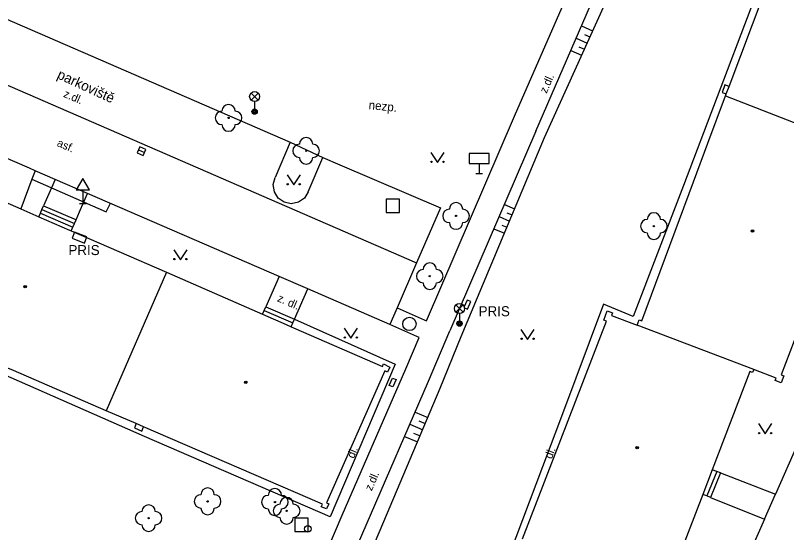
# Model space of a CAD drawing. Extents: x -596024 to -594475, y -1163820 to -1161957.
# Drawn here: x -595739.5 to -595681.8, y -1162030.5 to -1161991.8 of the extents above; entities that cross this region are included whole.
import ezdxf

# ---------------------------------------------------------------- set-up
doc = ezdxf.new("R2010")
doc.units = 0
for name, color, linetype in [('Level 10', 7, 'Continuous'), ('Level 11', 7, 'Continuous'), ('Level 14', 7, 'Continuous'), ('Level 15', 7, 'Continuous'), ('Level 22', 7, 'Continuous'), ('Level 24', 7, 'Continuous'), ('Level 26', 7, 'Continuous'), ('Level 27', 7, 'Continuous'), ('Level 31', 7, 'Continuous'), ('Level 33', 7, 'Continuous'), ('Level 34', 7, 'Continuous'), ('Level 36', 7, 'Continuous'), ('Level 39', 7, 'Continuous'), ('Level 40', 7, 'Continuous'), ('Level 41', 7, 'Continuous'), ('Level 5', 7, 'Continuous')]:
    doc.layers.add(name, color=color, linetype=linetype)

msp = doc.modelspace()

# ---------------------------------------------------------------- linework, layer by layer
at = {"layer": 'Level 10'}
for points in [[(-595750.05, -1161987.76), (-595718.95, -1162001.29), (-595720.08, -1162003.93)], [(-595736.56, -1162004.07), (-595738.06, -1162003.42), (-595738.49, -1162003.23), (-595750.86, -1161997.88)], [(-595717.6, -1162005.01), (-595716.52, -1162002.42)], [(-595716.52, -1162002.42), (-595715.24, -1162002.97)], [(-595715.24, -1162002.97), (-595707.69, -1162006.19), (-595709.48, -1162010.33)], [(-595717.6, -1162005.01), (-595717.89, -1162005.47), (-595718.34, -1162005.78), (-595718.88, -1162005.89), (-595719.41, -1162005.78), (-595719.86, -1162005.47), (-595720.14, -1162005), (-595720.22, -1162004.46), (-595720.08, -1162003.93)], [(-595734.13, -1162005.12), (-595736.56, -1162004.07)], [(-595719.79, -1162011.34), (-595734.13, -1162005.12)], [(-595709.48, -1162010.33), (-595710.94, -1162013.68)], [(-595717.64, -1162012.27), (-595719.79, -1162011.34)], [(-595711.49, -1162014.94), (-595717.64, -1162012.27)], [(-595710.94, -1162013.68), (-595711.49, -1162014.94)]]:
    msp.add_lwpolyline(points, dxfattribs=at)
at = {"layer": 'Level 11'}
for points in [[(-595702.16, -1161999.33), (-595695.27, -1161983.56)], [(-595700.54, -1162000.46), (-595693.51, -1161984.21)], [(-595684.44, -1161991.24), (-595689.49, -1162004.52)], [(-595751.99, -1161991.86), (-595709.48, -1162010.33)], [(-595708.74, -1162014.67), (-595702.16, -1161999.33)], [(-595700.54, -1162000.46), (-595707, -1162015.41)], [(-595738.06, -1162003.42), (-595738.3, -1162004.06), (-595732.74, -1162006.5), (-595732.42, -1162005.86)], [(-595738.3, -1162004.06), (-595739.13, -1162006.28)], [(-595736.56, -1162004.07), (-595736.837, -1162004.699), (-595737.43, -1162006.05)], [(-595689.49, -1162004.52), (-595693.27, -1162014.34)], [(-595735, -1162007.1), (-595734.739, -1162006.507), (-595734.411, -1162005.76), (-595734.13, -1162005.12)], [(-595737.67, -1162006.59), (-595737.55, -1162006.32)], [(-595737.55, -1162006.32), (-595737.43, -1162006.05)], [(-595737.55, -1162006.32), (-595735.12, -1162007.38)], [(-595737.43, -1162006.05), (-595735.148, -1162007.036), (-595735, -1162007.1)], [(-595737.79, -1162006.87), (-595737.67, -1162006.59)], [(-595737.67, -1162006.59), (-595735.24, -1162007.65)], [(-595735.24, -1162007.65), (-595735.12, -1162007.38)], [(-595735.12, -1162007.38), (-595735, -1162007.1)], [(-595735.36, -1162007.93), (-595735.24, -1162007.65)], [(-595719.79, -1162011.34), (-595720.78, -1162013.61)], [(-595718.63, -1162014.54), (-595717.64, -1162012.27)], [(-595675.91, -1162012.48), (-595682.59, -1162027.65)], [(-595720.9, -1162013.88), (-595720.78, -1162013.61)], [(-595720.78, -1162013.61), (-595718.63, -1162014.54)], [(-595710.94, -1162013.68), (-595708.93, -1162014.58), (-595708.74, -1162014.67)], [(-595695.47, -1162013.43), (-595698.62, -1162021.84)], [(-595693.27, -1162014.34), (-595695.47, -1162013.43)], [(-595721.02, -1162014.17), (-595720.9, -1162013.88)], [(-595720.9, -1162013.88), (-595718.75, -1162014.82)], [(-595718.87, -1162015.11), (-595718.75, -1162014.82)], [(-595718.75, -1162014.82), (-595718.63, -1162014.54)], [(-595718.63, -1162014.54), (-595711.1, -1162017.92)], [(-595709.29, -1162015.91), (-595709.47, -1162015.83), (-595711.49, -1162014.94)], [(-595708.6, -1162019.19), (-595707, -1162015.41)], [(-595710.28, -1162018.26), (-595709.29, -1162015.91)], [(-595729.87, -1162023.32), (-595741.13, -1162018.38)], [(-595711.1, -1162017.92), (-595715.97, -1162029.34)], [(-595715.05, -1162029.22), (-595710.28, -1162018.26)], [(-595713.26, -1162029.98), (-595708.6, -1162019.19)], [(-595698.62, -1162021.84), (-595703.48, -1162034.66)], [(-595715.97, -1162029.34), (-595729.87, -1162023.32)], [(-595687, -1162025.95), (-595687.73, -1162027.78)], [(-595687, -1162025.95), (-595687.33, -1162025.83)], [(-595686.72, -1162026.06), (-595687, -1162025.95)], [(-595686.72, -1162026.06), (-595687.46, -1162027.89)], [(-595686.72, -1162026.06), (-595682.59, -1162027.65)], [(-595687.73, -1162027.78), (-595688.04, -1162027.67)], [(-595683.41, -1162029.52), (-595682.59, -1162027.65)], [(-595687.46, -1162027.89), (-595687.73, -1162027.78)], [(-595687.46, -1162027.89), (-595683.41, -1162029.52)], [(-595720.87, -1162042.79), (-595717.22, -1162034.28), (-595715.05, -1162029.22)], [(-595719.16, -1162043.55), (-595713.26, -1162029.98)], [(-595683.41, -1162029.52), (-595689.88, -1162044.17)]]:
    msp.add_lwpolyline(points, dxfattribs=at)
at = {"layer": 'Level 14'}
for points in [[(-595699.9, -1162000.92), (-595692.61, -1161984.79)], [(-595706.14, -1162015.84), (-595699.9, -1162000.92)], [(-595718.95, -1162001.29), (-595716.52, -1162002.42)], [(-595707.72, -1162019.72), (-595706.14, -1162015.84)], [(-595712.21, -1162030.35), (-595707.72, -1162019.72)], [(-595725.28, -1162061.04), (-595712.21, -1162030.35)]]:
    msp.add_lwpolyline(points, dxfattribs=at)
at = {"layer": 'Level 15'}
for points in [[(-595697.13, -1161992.57), (-595696.3, -1161992.95)], [(-595697.52, -1161993.49), (-595696.71, -1161993.86)], [(-595696.91, -1161993.22), (-595696.5, -1161993.4)], [(-595697.32, -1161994.13), (-595696.91, -1161994.31)], [(-595697.92, -1161994.41), (-595697.12, -1161994.77)], [(-595702.91, -1162005.95), (-595702.14, -1162006.27)], [(-595703.31, -1162006.86), (-595702.52, -1162007.19)], [(-595702.72, -1162006.57), (-595702.33, -1162006.73)], [(-595703.7, -1162007.78), (-595702.91, -1162008.11)], [(-595703.11, -1162007.49), (-595702.72, -1162007.65)], [(-595709.6, -1162021.5), (-595708.64, -1162021.9)], [(-595709.99, -1162022.41), (-595709.03, -1162022.82)], [(-595709.31, -1162022.16), (-595708.84, -1162022.36)], [(-595709.71, -1162023.08), (-595709.22, -1162023.28)], [(-595710.39, -1162023.33), (-595709.42, -1162023.74)]]:
    msp.add_lwpolyline(points, dxfattribs=at)
at = {"layer": 'Level 22'}
for centre in [(-595723.57, -1161999.46), (-595717.76, -1162001.93), (-595706.53, -1162006.81), (-595691.71, -1162007.57), (-595708.5, -1162011.32), (-595725.14, -1162028.19), (-595720.1, -1162028.24), (-595719.22, -1162028.9), (-595729.56, -1162029.45)]:
    msp.add_circle(centre, 0.05, dxfattribs=at)
for centre, start, end in [((-595723.57, -1161998.96), 0, 180), ((-595724.07, -1161999.46), 90, 270), ((-595723.07, -1161999.46), 270, 90), ((-595723.57, -1161999.96), 180, 0), ((-595717.76, -1162001.43), 0, 180), ((-595718.26, -1162001.93), 90, 270), ((-595717.26, -1162001.93), 270, 90), ((-595717.76, -1162002.43), 180, 0), ((-595707.03, -1162006.81), 90, 270), ((-595706.53, -1162006.31), 0, 180), ((-595706.03, -1162006.81), 270, 90), ((-595691.71, -1162007.07), 0, 180), ((-595706.53, -1162007.31), 180, 0), ((-595692.21, -1162007.57), 90, 270), ((-595691.21, -1162007.57), 270, 90), ((-595691.71, -1162008.07), 180, 0), ((-595708.5, -1162010.82), 0, 180), ((-595709, -1162011.32), 90, 270), ((-595708, -1162011.32), 270, 90), ((-595708.5, -1162011.82), 180, 0), ((-595725.64, -1162028.19), 90, 270), ((-595725.14, -1162027.69), 0, 180), ((-595724.64, -1162028.19), 270, 90), ((-595720.1, -1162027.74), 0, 180), ((-595720.6, -1162028.24), 90, 270), ((-595719.22, -1162028.4), 0, 180), ((-595719.6, -1162028.24), 270, 90), ((-595729.56, -1162028.95), 0, 180), ((-595725.14, -1162028.69), 180, 0), ((-595720.1, -1162028.74), 180, 0), ((-595719.72, -1162028.9), 90, 270), ((-595718.72, -1162028.9), 270, 90), ((-595730.06, -1162029.45), 90, 270), ((-595729.06, -1162029.45), 270, 90), ((-595719.22, -1162029.4), 180, 0), ((-595729.56, -1162029.95), 180, 0)]:
    msp.add_arc(centre, 0.5, start, end, dxfattribs=at)
at = {"layer": 'Level 24'}
for points in [[(-595686.38, -1161996.99), (-595686.6, -1161997.55)], [(-595686.08, -1161997.1), (-595686.38, -1161996.99)], [(-595686.6, -1161997.55), (-595686.29, -1161997.66)], [(-595705.7, -1162013.12), (-595705.94, -1162013.67)], [(-595705.42, -1162013.23), (-595705.7, -1162013.12)], [(-595705.66, -1162013.78), (-595705.42, -1162013.23)], [(-595705.94, -1162013.67), (-595705.66, -1162013.78)], [(-595711.54, -1162019.5), (-595711.3, -1162018.95)], [(-595711.3, -1162018.95), (-595711.02, -1162019.07), (-595711.26, -1162019.62)], [(-595711.26, -1162019.62), (-595711.54, -1162019.5)], [(-595730.49, -1162022.37), (-595730.62, -1162022.68)], [(-595730.62, -1162022.68), (-595730.06, -1162022.92)], [(-595730.06, -1162022.92), (-595729.94, -1162022.61)]]:
    msp.add_lwpolyline(points, dxfattribs=at)
msp.add_lwpolyline([(-595735.296, -1162008.485), (-595734.362, -1162008.842), (-595734.184, -1162008.375), (-595735.118, -1162008.018)], close=True, dxfattribs=at)
at = {"layer": 'Level 26'}
for points in [[(-595711.77, -1162006.56), (-595710.77, -1162006.56), (-595710.77, -1162005.56), (-595711.77, -1162005.56)], [(-595718.6, -1162030.46), (-595717.6, -1162030.46), (-595717.6, -1162029.46), (-595718.6, -1162029.46)]]:
    msp.add_lwpolyline(points, close=True, dxfattribs=at)
at = {"layer": 'Level 27'}
msp.add_line((-595730.316, -1162001.844), (-595729.864, -1162002.056), dxfattribs=at)
msp.add_lwpolyline([(-595730.422, -1162002.071), (-595729.969, -1162002.282), (-595729.758, -1162001.829), (-595730.211, -1162001.618)], close=True, dxfattribs=at)
msp.add_circle((-595710.02, -1162014.9), 0.5, dxfattribs=at)
at = {"layer": 'Level 31'}
msp.add_circle((-595717.64, -1162030.25), 0.25, dxfattribs=at)
at = {"layer": 'Level 33'}
for p, q in [((-595721.885, -1161998.13), (-595721.355, -1161997.6)), ((-595721.885, -1161997.6), (-595721.355, -1161998.13)), ((-595721.62, -1161998.24), (-595721.62, -1161998.99)), ((-595706.535, -1162014.01), (-595706.005, -1162013.48)), ((-595706.535, -1162013.48), (-595706.005, -1162014.01)), ((-595706.27, -1162014.12), (-595706.27, -1162014.87))]:
    msp.add_line(p, q, dxfattribs=at)
for centre, radius in [((-595721.62, -1161997.865), 0.375), ((-595721.62, -1161998.99), 0.2), ((-595721.62, -1161998.99), 0.145), ((-595721.62, -1161998.99), 0.0876), ((-595706.27, -1162013.745), 0.375), ((-595706.27, -1162014.87), 0.2), ((-595706.27, -1162014.87), 0.145), ((-595706.27, -1162014.87), 0.0876)]:
    msp.add_circle(centre, radius, dxfattribs=at)
at = {"layer": 'Level 34'}
for p, q in [((-595704.8, -1162002.88), (-595704.8, -1162003.63)), ((-595705.05, -1162003.63), (-595704.55, -1162003.63)), ((-595734.48, -1162004.862), (-595734.48, -1162005.88)), ((-595734.73, -1162005.88), (-595734.23, -1162005.88))]:
    msp.add_line(p, q, dxfattribs=at)
for points in [[(-595705.55, -1162002.88), (-595704.05, -1162002.88), (-595704.05, -1162002.13), (-595705.55, -1162002.13)], [(-595734.98, -1162004.862), (-595733.98, -1162004.862), (-595734.48, -1162003.996)]]:
    msp.add_lwpolyline(points, close=True, dxfattribs=at)
at = {"layer": 'Level 36'}
for points in [[(-595708.42, -1162002.06), (-595707.92, -1162002.81), (-595707.42, -1162002.06)], [(-595719.19, -1162003.73), (-595718.69, -1162004.48), (-595718.19, -1162003.73)], [(-595727.68, -1162009.34), (-595727.18, -1162010.09), (-595726.68, -1162009.34)], [(-595714.91, -1162015.22), (-595714.41, -1162015.97), (-595713.91, -1162015.22)], [(-595701.67, -1162015.31), (-595701.17, -1162016.06), (-595700.67, -1162015.31)], [(-595683.87, -1162022.37), (-595683.37, -1162023.12), (-595682.87, -1162022.37)]]:
    msp.add_lwpolyline(points, dxfattribs=at)
for centre in [(-595708.37, -1162002.76), (-595707.471, -1162002.76), (-595719.14, -1162004.43), (-595718.241, -1162004.43), (-595727.63, -1162010.04), (-595726.731, -1162010.04), (-595714.86, -1162015.92), (-595713.961, -1162015.92), (-595701.62, -1162016.01), (-595700.721, -1162016.01), (-595683.82, -1162023.07), (-595682.921, -1162023.07)]:
    msp.add_circle(centre, 0.05, dxfattribs=at)
at = {"layer": 'Level 39'}
for centre, radius in [((-595684.32, -1162007.94), 0.09), ((-595684.32, -1162007.94), 0.0398), ((-595738.81, -1162012.1), 0.09), ((-595738.81, -1162012.1), 0.0398), ((-595722.28, -1162019.28), 0.09), ((-595722.28, -1162019.28), 0.0398), ((-595692.96, -1162024.16), 0.09), ((-595692.96, -1162024.16), 0.0398)]:
    msp.add_circle(centre, radius, dxfattribs=at)
at = {"layer": 'Level 5'}
for points in [[(-595686.35, -1161997.82), (-595686.29, -1161997.66), (-595686.08, -1161997.1), (-595679.95, -1161980.82)], [(-595687.66, -1162001.35), (-595686.35, -1161997.82)], [(-595686.35, -1161997.82), (-595675.75, -1162001.93)], [(-595688.74, -1162004.24), (-595687.66, -1162001.35)], [(-595744.89, -1162003.78), (-595739.13, -1162006.28), (-595737.79, -1162006.87)], [(-595692.61, -1162014.66), (-595688.74, -1162004.24)], [(-595737.79, -1162006.87), (-595735.5, -1162007.87), (-595735.36, -1162007.93)], [(-595735.36, -1162007.93), (-595728.22, -1162011.03)], [(-595728.22, -1162011.03), (-595732.73, -1162021.41)], [(-595728.22, -1162011.03), (-595721.02, -1162014.17)], [(-595679.24, -1162011.06), (-595682.17, -1162018.72)], [(-595732.73, -1162021.41), (-595739.68, -1162018.39), (-595740.23, -1162018.15), (-595749.4, -1162014.16)], [(-595721.02, -1162014.17), (-595719.26, -1162014.94), (-595718.87, -1162015.11)], [(-595695.46, -1162014.61), (-595695.21, -1162013.92)], [(-595695.21, -1162013.92), (-595694.82, -1162014.07)], [(-595694.82, -1162014.07), (-595694.88, -1162014.27)], [(-595694.88, -1162014.27), (-595692.96, -1162015)], [(-595701.55, -1162031.01), (-595695.27, -1162014.69)], [(-595695.27, -1162014.69), (-595695.46, -1162014.61)], [(-595692.96, -1162015), (-595692.8, -1162014.58)], [(-595692.8, -1162014.58), (-595692.61, -1162014.66)], [(-595718.87, -1162015.11), (-595718.71, -1162015.18), (-595712.04, -1162018.09)], [(-595684.23, -1162018.3), (-595692.96, -1162015)], [(-595711.86, -1162018.42), (-595716.24, -1162028.31)], [(-595712.04, -1162018.09), (-595711.96, -1162017.9)], [(-595711.96, -1162017.9), (-595711.48, -1162018.13)], [(-595711.67, -1162018.51), (-595711.86, -1162018.42)], [(-595711.48, -1162018.13), (-595711.67, -1162018.51)], [(-595684.23, -1162018.3), (-595684.32, -1162018.54)], [(-595682.54, -1162018.95), (-595684.23, -1162018.3)], [(-595684.51, -1162018.47), (-595687.33, -1162025.83)], [(-595684.32, -1162018.54), (-595684.51, -1162018.47)], [(-595682.61, -1162019.14), (-595682.54, -1162018.95)], [(-595681.98, -1162018.79), (-595682.18, -1162019.3)], [(-595682.17, -1162018.72), (-595681.98, -1162018.79)], [(-595682.18, -1162019.3), (-595682.61, -1162019.14)], [(-595716.54, -1162028.4), (-595729.94, -1162022.61), (-595730.49, -1162022.37), (-595732.73, -1162021.41)], [(-595687.33, -1162025.83), (-595688.04, -1162027.67)], [(-595688.04, -1162027.67), (-595690.9, -1162035.13)], [(-595716.63, -1162028.59), (-595716.54, -1162028.4)], [(-595716.24, -1162028.76), (-595716.63, -1162028.59)], [(-595716.24, -1162028.31), (-595716.05, -1162028.38)], [(-595716.05, -1162028.38), (-595716.24, -1162028.76)]]:
    msp.add_lwpolyline(points, dxfattribs=at)

# ---------------------------------------------------------------- texts
at = {"layer": 'Level 40'}
for s, height, rotation, p in [('z.dl.', 0.6, 66.39921, (-595699.75, -1161997.67)), ('z.dl.', 0.6, 336.54553, (-595735.99, -1161997.87)), ('nezp.', 0.65, 354.32, (-595713.1, -1161998.8)), ('asf.', 0.6, 336.54553, (-595736.48, -1162001.55)), ('z. dl.', 0.6, 336.54553, (-595719.97, -1162013.18)), ('dl.', 0.6, 66.37624, (-595714.19, -1162025.02)), ('dl.', 0.6, 69.13731, (-595699.36, -1162025.06)), ('z.dl.', 0.6, 66.59909, (-595712.85, -1162027.45))]:
    msp.add_text(s, height=height, rotation=rotation, dxfattribs=at).set_placement(p)
at = {"layer": 'Level 41'}
msp.add_text('parkoviště', height=0.75, rotation=335.33, dxfattribs=at).set_placement((-595736.48, -1161996.47))
for p in [(-595735.57, -1162009.74), (-595704.84, -1162014.32)]:
    msp.add_text('PRIS', height=0.75, dxfattribs=at).set_placement(p)

doc.saveas('drawing.dxf')
